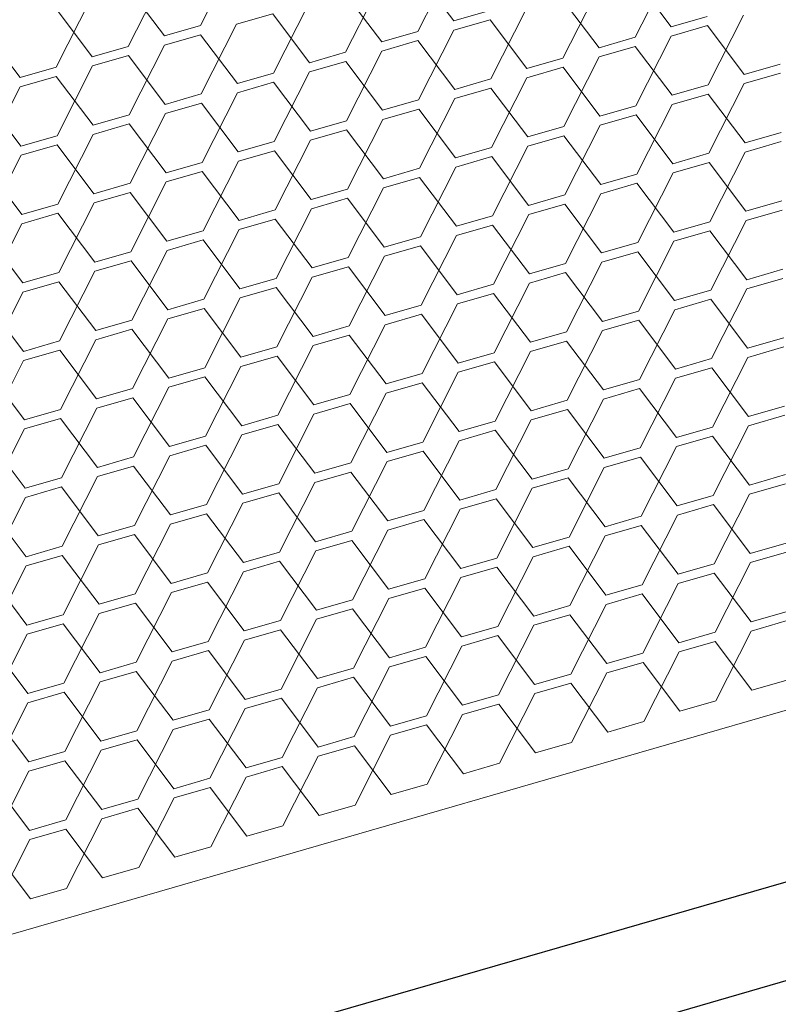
# Model space of a CAD drawing. Header units: millimetres. Extents: x 3925 to 5043, y -86 to 778.
# Tile 320 of 439: x 4968.68 to 4973.35, y 326.23 to 332.29. Entities that reach past the tile are written whole.
import ezdxf

# ---------------------------------------------------------------- set-up
doc = ezdxf.new("R2010")
doc.units = ezdxf.units.MM
doc.header["$LTSCALE"] = 46.255
doc.layers.add('H30K-DUST-FIDXF_CONTINUOUS_LINE', color=7, linetype='CONTINUOUS')
doc.layers.add('H30K-SPONGE-DXF_CONTINUOUS_LINE', color=7, linetype='CONTINUOUS')

msp = doc.modelspace()

# ---------------------------------------------------------------- linework, layer by layer
at = {"layer": 'H30K-DUST-FIDXF_CONTINUOUS_LINE', "color": 7, "linetype": 'Continuous', "lineweight": 0}
for p, q in [((5007.8034, 337.9865), (4944.5659, 319.7087)), ((4969.7946, 332.2541), (4970.0119, 332.6827)), ((4971.1313, 332.2179), (4971.3485, 332.6466)), ((4971.3531, 332.2821), (4971.1266, 332.5825)), ((4972.4679, 332.1818), (4972.6852, 332.6105)), ((4969.3508, 332.1258), (4969.5681, 332.5545)), ((4970.6875, 332.0897), (4970.9047, 332.5183)), ((4972.6898, 332.2459), (4972.4633, 332.5463)), ((4969.5727, 332.1899), (4969.3462, 332.4903)), ((4970.9094, 332.1538), (4970.6829, 332.4542)), ((4972.0241, 332.0535), (4972.2414, 332.4822)), ((4968.9071, 331.9975), (4969.1243, 332.4262)), ((4970.2437, 331.9614), (4970.461, 332.3901)), ((4972.246, 332.1177), (4972.0195, 332.4181)), ((4969.1289, 332.0617), (4968.9024, 332.3621)), ((4970.2391, 332.3259), (4970.0172, 332.2618)), ((4970.4656, 332.0255), (4970.2391, 332.3259)), ((4971.3531, 332.2821), (4971.575, 332.3462)), ((4971.5804, 331.9253), (4971.7976, 332.3539)), ((4969.7999, 331.8331), (4970.0172, 332.2618)), ((4971.5757, 332.2898), (4971.3539, 332.2257)), ((4971.8022, 331.9894), (4971.5757, 332.2898)), ((4972.6898, 332.2459), (4972.9117, 332.3101)), ((4972.917, 331.8891), (4973.1343, 332.3178)), ((4968.6852, 331.9334), (4968.4587, 332.2338)), ((4969.5727, 332.1899), (4969.7946, 332.2541)), ((4970.9094, 332.1538), (4971.1313, 332.2179)), ((4971.1366, 331.797), (4971.3539, 332.2257)), ((4972.9124, 332.2537), (4972.6905, 332.1895)), ((4973.1389, 331.9533), (4972.9124, 332.2537)), ((4969.7953, 332.1977), (4969.5734, 332.1335)), ((4970.0218, 331.8973), (4969.7953, 332.1977)), ((4971.132, 332.1615), (4970.9101, 332.0974)), ((4971.3585, 331.8611), (4971.132, 332.1615)), ((4972.246, 332.1177), (4972.4679, 332.1818)), ((4972.4732, 331.7609), (4972.6905, 332.1895)), ((4969.1289, 332.0617), (4969.3508, 332.1258)), ((4969.3562, 331.7049), (4969.5734, 332.1335)), ((4970.4656, 332.0255), (4970.6875, 332.0897)), ((4970.6928, 331.6687), (4970.9101, 332.0974)), ((4972.4686, 332.1254), (4972.2467, 332.0613)), ((4972.6951, 331.825), (4972.4686, 332.1254)), ((4969.3515, 332.0694), (4969.1297, 332.0053)), ((4969.578, 331.769), (4969.3515, 332.0694)), ((4970.6882, 332.0333), (4970.4663, 331.9691)), ((4970.9147, 331.7329), (4970.6882, 332.0333)), ((4971.8022, 331.9894), (4972.0241, 332.0535)), ((4972.0295, 331.6326), (4972.2467, 332.0613)), ((4973.1389, 331.9533), (4973.3608, 332.0174)), ((4968.6852, 331.9334), (4968.9071, 331.9975)), ((4968.9124, 331.5766), (4969.1297, 332.0053)), ((4970.0218, 331.8973), (4970.2437, 331.9614)), ((4970.249, 331.5405), (4970.4663, 331.9691)), ((4972.0248, 331.9971), (4971.803, 331.933)), ((4972.2513, 331.6967), (4972.0248, 331.9971)), ((4973.3615, 331.961), (4973.1396, 331.8969)), ((4968.9078, 331.9411), (4968.6859, 331.877)), ((4969.1343, 331.6407), (4968.9078, 331.9411)), ((4970.2444, 331.905), (4970.0225, 331.8409)), ((4970.4709, 331.6046), (4970.2444, 331.905)), ((4971.3585, 331.8611), (4971.5804, 331.9253)), ((4971.5857, 331.5043), (4971.803, 331.933)), ((4972.9223, 331.4682), (4973.1396, 331.8969)), ((4968.4686, 331.4483), (4968.6859, 331.877)), ((4969.8053, 331.4122), (4970.0225, 331.8409)), ((4971.5811, 331.8689), (4971.3592, 331.8047)), ((4971.8076, 331.5685), (4971.5811, 331.8689)), ((4972.6951, 331.825), (4972.917, 331.8891)), ((4968.6905, 331.5125), (4968.464, 331.8129)), ((4969.578, 331.769), (4969.7999, 331.8331)), ((4969.8006, 331.7767), (4969.5788, 331.7126)), ((4970.0272, 331.4763), (4969.8006, 331.7767)), ((4970.9147, 331.7329), (4971.1366, 331.797)), ((4971.1419, 331.3761), (4971.3592, 331.8047)), ((4972.9177, 331.8327), (4972.6958, 331.7686)), ((4973.1442, 331.5323), (4972.9177, 331.8327)), ((4971.1373, 331.7406), (4970.9154, 331.6765)), ((4971.3638, 331.4402), (4971.1373, 331.7406)), ((4972.2513, 331.6967), (4972.4732, 331.7609)), ((4972.4786, 331.3399), (4972.6958, 331.7686)), ((4969.1343, 331.6407), (4969.3562, 331.7049)), ((4969.3615, 331.2839), (4969.5788, 331.7126)), ((4970.4709, 331.6046), (4970.6928, 331.6687)), ((4970.6981, 331.2478), (4970.9154, 331.6765)), ((4972.4739, 331.7045), (4972.2521, 331.6403)), ((4972.7004, 331.4041), (4972.4739, 331.7045)), ((4969.3569, 331.6485), (4969.135, 331.5843)), ((4969.5834, 331.3481), (4969.3569, 331.6485)), ((4970.6935, 331.6123), (4970.4716, 331.5482)), ((4970.92, 331.3119), (4970.6935, 331.6123)), ((4971.8076, 331.5685), (4972.0295, 331.6326)), ((4972.0348, 331.2117), (4972.2521, 331.6403)), ((4973.1442, 331.5323), (4973.3661, 331.5965)), ((4968.6905, 331.5125), (4968.9124, 331.5766)), ((4968.9177, 331.1557), (4969.135, 331.5843)), ((4970.0272, 331.4763), (4970.249, 331.5405)), ((4970.2544, 331.1195), (4970.4716, 331.5482)), ((4972.0302, 331.5762), (4971.8083, 331.5121)), ((4972.2567, 331.2758), (4972.0302, 331.5762)), ((4973.3668, 331.5401), (4973.1449, 331.4759)), ((4968.9131, 331.5202), (4968.6912, 331.4561)), ((4969.1396, 331.2198), (4968.9131, 331.5202)), ((4970.2498, 331.4841), (4970.0279, 331.4199)), ((4970.4763, 331.1837), (4970.2498, 331.4841)), ((4971.3638, 331.4402), (4971.5857, 331.5043)), ((4971.591, 331.0834), (4971.8083, 331.5121)), ((4972.9277, 331.0473), (4973.1449, 331.4759)), ((4968.4739, 331.0274), (4968.6912, 331.4561)), ((4969.5834, 331.3481), (4969.8053, 331.4122)), ((4969.8106, 330.9913), (4970.0279, 331.4199)), ((4971.5864, 331.4479), (4971.3645, 331.3838)), ((4971.8129, 331.1475), (4971.5864, 331.4479)), ((4972.7004, 331.4041), (4972.9223, 331.4682)), ((4972.923, 331.4118), (4972.7012, 331.3477)), ((4973.1495, 331.1114), (4972.923, 331.4118)), ((4968.6958, 331.0915), (4968.4693, 331.3919)), ((4969.806, 331.3558), (4969.5841, 331.2917)), ((4970.0325, 331.0554), (4969.806, 331.3558)), ((4970.92, 331.3119), (4971.1419, 331.3761)), ((4971.1472, 330.9551), (4971.3645, 331.3838)), ((4969.3668, 330.863), (4969.5841, 331.2917)), ((4971.1426, 331.3197), (4970.9207, 331.2555)), ((4971.3691, 331.0193), (4971.1426, 331.3197)), ((4972.2567, 331.2758), (4972.4786, 331.3399)), ((4972.4839, 330.919), (4972.7012, 331.3477)), ((4969.1396, 331.2198), (4969.3615, 331.2839)), ((4970.4763, 331.1837), (4970.6981, 331.2478)), ((4970.7035, 330.8269), (4970.9207, 331.2555)), ((4972.4793, 331.2835), (4972.2574, 331.2194)), ((4972.7058, 330.9831), (4972.4793, 331.2835)), ((4969.3622, 331.2275), (4969.1403, 331.1634)), ((4969.5887, 330.9271), (4969.3622, 331.2275)), ((4970.6989, 331.1914), (4970.477, 331.1273)), ((4970.9254, 330.891), (4970.6989, 331.1914)), ((4971.8129, 331.1475), (4972.0348, 331.2117)), ((4972.0401, 330.7907), (4972.2574, 331.2194)), ((4973.1495, 331.1114), (4973.3714, 331.1755)), ((4968.6958, 331.0915), (4968.9177, 331.1557)), ((4968.9231, 330.7347), (4969.1403, 331.1634)), ((4970.0325, 331.0554), (4970.2544, 331.1195)), ((4970.2597, 330.6986), (4970.477, 331.1273)), ((4972.0355, 331.1553), (4971.8136, 331.0911)), ((4972.262, 330.8549), (4972.0355, 331.1553)), ((4973.3721, 331.1191), (4973.1503, 331.055)), ((4968.9184, 331.0993), (4968.6966, 331.0351)), ((4969.1449, 330.7989), (4968.9184, 331.0993)), ((4970.2551, 331.0631), (4970.0332, 330.999)), ((4970.4816, 330.7627), (4970.2551, 331.0631)), ((4971.3691, 331.0193), (4971.591, 331.0834)), ((4971.5963, 330.6625), (4971.8136, 331.0911)), ((4972.933, 330.6263), (4973.1503, 331.055)), ((4968.4793, 330.6065), (4968.6966, 331.0351)), ((4969.5887, 330.9271), (4969.8106, 330.9913)), ((4969.8159, 330.5703), (4970.0332, 330.999)), ((4971.5917, 331.027), (4971.3698, 330.9629)), ((4971.8182, 330.7266), (4971.5917, 331.027)), ((4972.7058, 330.9831), (4972.9277, 331.0473)), ((4972.9284, 330.9909), (4972.7065, 330.9267)), ((4973.1549, 330.6905), (4972.9284, 330.9909)), ((4968.7012, 330.6706), (4968.4747, 330.971)), ((4969.8113, 330.9349), (4969.5894, 330.8707)), ((4970.0378, 330.6345), (4969.8113, 330.9349)), ((4970.9254, 330.891), (4971.1472, 330.9551)), ((4971.1526, 330.5342), (4971.3698, 330.9629)), ((4972.4892, 330.4981), (4972.7065, 330.9267)), ((4969.3722, 330.4421), (4969.5894, 330.8707)), ((4971.148, 330.8987), (4970.9261, 330.8346)), ((4971.3745, 330.5983), (4971.148, 330.8987)), ((4972.262, 330.8549), (4972.4839, 330.919)), ((4969.1449, 330.7989), (4969.3668, 330.863)), ((4969.3675, 330.8066), (4969.1457, 330.7425)), ((4969.594, 330.5062), (4969.3675, 330.8066)), ((4970.4816, 330.7627), (4970.7035, 330.8269)), ((4970.7088, 330.4059), (4970.9261, 330.8346)), ((4972.4846, 330.8626), (4972.2627, 330.7985)), ((4972.7111, 330.5622), (4972.4846, 330.8626)), ((4970.7042, 330.7705), (4970.4823, 330.7063)), ((4970.9307, 330.4701), (4970.7042, 330.7705)), ((4971.8182, 330.7266), (4972.0401, 330.7907)), ((4972.0454, 330.3698), (4972.2627, 330.7985)), ((4973.1549, 330.6905), (4973.3768, 330.7546)), ((4968.7012, 330.6706), (4968.9231, 330.7347)), ((4968.9284, 330.3138), (4969.1457, 330.7425)), ((4970.0378, 330.6345), (4970.2597, 330.6986)), ((4970.265, 330.2777), (4970.4823, 330.7063)), ((4972.0408, 330.7343), (4971.8189, 330.6702)), ((4972.2673, 330.4339), (4972.0408, 330.7343)), ((4973.3775, 330.6982), (4973.1556, 330.6341)), ((4968.9238, 330.6783), (4968.7019, 330.6142)), ((4969.1503, 330.3779), (4968.9238, 330.6783)), ((4970.2604, 330.6422), (4970.0385, 330.5781)), ((4970.4869, 330.3418), (4970.2604, 330.6422)), ((4971.3745, 330.5983), (4971.5963, 330.6625)), ((4971.6017, 330.2415), (4971.8189, 330.6702)), ((4972.7111, 330.5622), (4972.933, 330.6263)), ((4972.9383, 330.2054), (4973.1556, 330.6341)), ((4968.4846, 330.1855), (4968.7019, 330.6142)), ((4969.594, 330.5062), (4969.8159, 330.5703)), ((4969.8213, 330.1494), (4970.0385, 330.5781)), ((4971.5971, 330.6061), (4971.3752, 330.5419)), ((4971.8236, 330.3057), (4971.5971, 330.6061)), ((4972.9337, 330.5699), (4972.7118, 330.5058)), ((4973.1602, 330.2695), (4972.9337, 330.5699)), ((4968.7065, 330.2497), (4968.48, 330.5501)), ((4969.8166, 330.5139), (4969.5948, 330.4498)), ((4970.0431, 330.2135), (4969.8166, 330.5139)), ((4970.9307, 330.4701), (4971.1526, 330.5342)), ((4971.1579, 330.1133), (4971.3752, 330.5419)), ((4972.4946, 330.0771), (4972.7118, 330.5058)), ((4969.1503, 330.3779), (4969.3722, 330.4421)), ((4969.3775, 330.0211), (4969.5948, 330.4498)), ((4971.1533, 330.4778), (4970.9314, 330.4137)), ((4971.3798, 330.1774), (4971.1533, 330.4778)), ((4972.2673, 330.4339), (4972.4892, 330.4981)), ((4972.4899, 330.4417), (4972.2681, 330.3775)), ((4972.7164, 330.1413), (4972.4899, 330.4417)), ((4969.3729, 330.3857), (4969.151, 330.3215)), ((4969.5994, 330.0853), (4969.3729, 330.3857)), ((4970.4869, 330.3418), (4970.7088, 330.4059)), ((4970.7141, 329.985), (4970.9314, 330.4137)), ((4968.9337, 329.8929), (4969.151, 330.3215)), ((4970.7095, 330.3495), (4970.4876, 330.2854)), ((4970.936, 330.0491), (4970.7095, 330.3495)), ((4971.8236, 330.3057), (4972.0454, 330.3698)), ((4972.0508, 329.9489), (4972.2681, 330.3775)), ((4973.1602, 330.2695), (4973.3821, 330.3337)), ((4968.7065, 330.2497), (4968.9284, 330.3138)), ((4970.0431, 330.2135), (4970.265, 330.2777)), ((4970.2704, 329.8567), (4970.4876, 330.2854)), ((4972.0462, 330.3134), (4971.8243, 330.2493)), ((4972.2727, 330.013), (4972.0462, 330.3134)), ((4973.3828, 330.2773), (4973.1609, 330.2131)), ((4968.9291, 330.2574), (4968.7072, 330.1933)), ((4969.1556, 329.957), (4968.9291, 330.2574)), ((4970.2657, 330.2213), (4970.0439, 330.1571)), ((4970.4922, 329.9209), (4970.2657, 330.2213)), ((4971.3798, 330.1774), (4971.6017, 330.2415)), ((4971.607, 329.8206), (4971.8243, 330.2493)), ((4972.7164, 330.1413), (4972.9383, 330.2054)), ((4972.9437, 329.7845), (4973.1609, 330.2131)), ((4968.4899, 329.7646), (4968.7072, 330.1933)), ((4969.5994, 330.0853), (4969.8213, 330.1494)), ((4969.8266, 329.7285), (4970.0439, 330.1571)), ((4971.6024, 330.1851), (4971.3805, 330.121)), ((4971.8289, 329.8847), (4971.6024, 330.1851)), ((4972.939, 330.149), (4972.7172, 330.0849)), ((4973.1655, 329.8486), (4972.939, 330.149)), ((4968.7118, 329.8287), (4968.4853, 330.1291)), ((4969.822, 330.093), (4969.6001, 330.0289)), ((4970.0485, 329.7926), (4969.822, 330.093)), ((4970.936, 330.0491), (4971.1579, 330.1133)), ((4971.1632, 329.6923), (4971.3805, 330.121)), ((4972.4999, 329.6562), (4972.7172, 330.0849)), ((4969.1556, 329.957), (4969.3775, 330.0211)), ((4969.3828, 329.6002), (4969.6001, 330.0289)), ((4971.1586, 330.0569), (4970.9367, 329.9928)), ((4971.3851, 329.7565), (4971.1586, 330.0569)), ((4972.2727, 330.013), (4972.4946, 330.0771)), ((4972.4953, 330.0207), (4972.2734, 329.9566)), ((4972.7218, 329.7203), (4972.4953, 330.0207)), ((4969.3782, 329.9648), (4969.1563, 329.9006)), ((4969.6047, 329.6643), (4969.3782, 329.9648)), ((4970.4922, 329.9209), (4970.7141, 329.985)), ((4970.7195, 329.5641), (4970.9367, 329.9928)), ((4968.939, 329.4719), (4969.1563, 329.9006)), ((4970.7148, 329.9286), (4970.493, 329.8645)), ((4970.9414, 329.6282), (4970.7148, 329.9286)), ((4971.8289, 329.8847), (4972.0508, 329.9489)), ((4972.0561, 329.5279), (4972.2734, 329.9566)), ((4973.1655, 329.8486), (4973.3874, 329.9127)), ((4968.7118, 329.8287), (4968.9337, 329.8929)), ((4968.9344, 329.8365), (4968.7125, 329.7724)), ((4969.1609, 329.5361), (4968.9344, 329.8365)), ((4970.0485, 329.7926), (4970.2704, 329.8567)), ((4970.2757, 329.4358), (4970.493, 329.8645)), ((4972.0515, 329.8925), (4971.8296, 329.8284)), ((4972.278, 329.5921), (4972.0515, 329.8925)), ((4973.3881, 329.8564), (4973.1663, 329.7922)), ((4970.2711, 329.8004), (4970.0492, 329.7362)), ((4970.4976, 329.4999), (4970.2711, 329.8004)), ((4971.3851, 329.7565), (4971.607, 329.8206)), ((4971.6123, 329.3997), (4971.8296, 329.8284)), ((4972.7218, 329.7203), (4972.9437, 329.7845)), ((4972.949, 329.3635), (4973.1663, 329.7922)), ((4968.4953, 329.3437), (4968.7125, 329.7724)), ((4969.6047, 329.6643), (4969.8266, 329.7285)), ((4969.8319, 329.3076), (4970.0492, 329.7362)), ((4971.6077, 329.7642), (4971.3858, 329.7001)), ((4971.8342, 329.4638), (4971.6077, 329.7642)), ((4972.9444, 329.7281), (4972.7225, 329.664)), ((4973.1709, 329.4277), (4972.9444, 329.7281)), ((4968.7172, 329.4078), (4968.4907, 329.7082)), ((4969.8273, 329.6721), (4969.6054, 329.608)), ((4970.0538, 329.3717), (4969.8273, 329.6721)), ((4970.9414, 329.6282), (4971.1632, 329.6923)), ((4971.1686, 329.2714), (4971.3858, 329.7001)), ((4972.278, 329.5921), (4972.4999, 329.6562)), ((4972.5052, 329.2353), (4972.7225, 329.664)), ((4969.1609, 329.5361), (4969.3828, 329.6002)), ((4969.3881, 329.1793), (4969.6054, 329.608)), ((4971.164, 329.636), (4970.9421, 329.5718)), ((4971.3905, 329.3355), (4971.164, 329.636)), ((4972.5006, 329.5998), (4972.2787, 329.5357)), ((4972.7271, 329.2994), (4972.5006, 329.5998)), ((4969.3835, 329.5438), (4969.1616, 329.4797)), ((4969.61, 329.2434), (4969.3835, 329.5438)), ((4970.4976, 329.4999), (4970.7195, 329.5641)), ((4970.7248, 329.1432), (4970.9421, 329.5718)), ((4972.0614, 329.107), (4972.2787, 329.5357)), ((4968.9444, 329.051), (4969.1616, 329.4797)), ((4970.7202, 329.5077), (4970.4983, 329.4436)), ((4970.9467, 329.2073), (4970.7202, 329.5077)), ((4971.8342, 329.4638), (4972.0561, 329.5279)), ((4973.1709, 329.4277), (4973.3928, 329.4918)), ((4968.7172, 329.4078), (4968.939, 329.4719)), ((4968.9398, 329.4156), (4968.7179, 329.3514)), ((4969.1663, 329.1152), (4968.9398, 329.4156)), ((4970.0538, 329.3717), (4970.2757, 329.4358)), ((4970.281, 329.0149), (4970.4983, 329.4436)), ((4972.0568, 329.4716), (4971.8349, 329.4074)), ((4972.2833, 329.1712), (4972.0568, 329.4716)), ((4973.3935, 329.4354), (4973.1716, 329.3713)), ((4970.2764, 329.3794), (4970.0545, 329.3153)), ((4970.5029, 329.079), (4970.2764, 329.3794)), ((4971.3905, 329.3355), (4971.6123, 329.3997)), ((4971.6177, 328.9788), (4971.8349, 329.4074)), ((4972.7271, 329.2994), (4972.949, 329.3635)), ((4972.9543, 328.9426), (4973.1716, 329.3713)), ((4968.5006, 328.9228), (4968.7179, 329.3514)), ((4969.61, 329.2434), (4969.8319, 329.3076)), ((4969.8373, 328.8866), (4970.0545, 329.3153)), ((4971.6131, 329.3433), (4971.3912, 329.2792)), ((4971.8396, 329.0429), (4971.6131, 329.3433)), ((4972.9497, 329.3072), (4972.7278, 329.243)), ((4973.1762, 329.0068), (4972.9497, 329.3072)), ((4968.7225, 328.9869), (4968.496, 329.2873)), ((4969.8326, 329.2512), (4969.6107, 329.187)), ((4970.0591, 328.9508), (4969.8326, 329.2512)), ((4970.9467, 329.2073), (4971.1686, 329.2714)), ((4971.1739, 328.8505), (4971.3912, 329.2792)), ((4972.2833, 329.1712), (4972.5052, 329.2353)), ((4972.5105, 328.8144), (4972.7278, 329.243)), ((4969.1663, 329.1152), (4969.3881, 329.1793)), ((4969.3935, 328.7584), (4969.6107, 329.187)), ((4971.1693, 329.215), (4970.9474, 329.1509)), ((4971.3958, 328.9146), (4971.1693, 329.215)), ((4972.5059, 329.1789), (4972.284, 329.1148)), ((4972.7324, 328.8785), (4972.5059, 329.1789)), ((4969.3889, 329.1229), (4969.167, 329.0588)), ((4969.6154, 328.8225), (4969.3889, 329.1229)), ((4970.5029, 329.079), (4970.7248, 329.1432)), ((4970.7301, 328.7222), (4970.9474, 329.1509)), ((4972.0668, 328.6861), (4972.284, 329.1148)), ((4968.7225, 328.9869), (4968.9444, 329.051)), ((4968.9497, 328.6301), (4969.167, 329.0588)), ((4970.7255, 329.0868), (4970.5036, 329.0226)), ((4970.952, 328.7864), (4970.7255, 329.0868)), ((4971.8396, 329.0429), (4972.0614, 329.107)), ((4972.0622, 329.0506), (4971.8403, 328.9865)), ((4972.2887, 328.7502), (4972.0622, 329.0506)), ((4973.1762, 329.0068), (4973.3981, 329.0709)), ((4968.9451, 328.9946), (4968.7232, 328.9305)), ((4969.1716, 328.6942), (4968.9451, 328.9946)), ((4970.0591, 328.9508), (4970.281, 329.0149)), ((4970.2864, 328.594), (4970.5036, 329.0226)), ((4973.3988, 329.0145), (4973.1769, 328.9504)), ((4968.5059, 328.5018), (4968.7232, 328.9305)), ((4970.2817, 328.9585), (4970.0599, 328.8944)), ((4970.5082, 328.6581), (4970.2817, 328.9585)), ((4971.3958, 328.9146), (4971.6177, 328.9788)), ((4971.623, 328.5578), (4971.8403, 328.9865)), ((4972.7324, 328.8785), (4972.9543, 328.9426)), ((4972.9596, 328.5217), (4973.1769, 328.9504)), ((4969.6154, 328.8225), (4969.8373, 328.8866)), ((4969.8426, 328.4657), (4970.0599, 328.8944)), ((4971.6184, 328.9224), (4971.3965, 328.8582)), ((4971.8449, 328.622), (4971.6184, 328.9224)), ((4972.955, 328.8862), (4972.7331, 328.8221)), ((4973.1815, 328.5858), (4972.955, 328.8862)), ((4968.7278, 328.566), (4968.5013, 328.8664)), ((4969.838, 328.8302), (4969.6161, 328.7661)), ((4970.0645, 328.5298), (4969.838, 328.8302)), ((4970.952, 328.7864), (4971.1739, 328.8505)), ((4971.1792, 328.4296), (4971.3965, 328.8582)), ((4972.2887, 328.7502), (4972.5105, 328.8144)), ((4972.5159, 328.3934), (4972.7331, 328.8221)), ((4969.1716, 328.6942), (4969.3935, 328.7584)), ((4969.3988, 328.3374), (4969.6161, 328.7661)), ((4971.1746, 328.7941), (4970.9527, 328.73)), ((4971.4011, 328.4937), (4971.1746, 328.7941)), ((4972.5113, 328.758), (4972.2894, 328.6938)), ((4972.7378, 328.4576), (4972.5113, 328.758)), ((4969.3942, 328.702), (4969.1723, 328.6378)), ((4969.6207, 328.4016), (4969.3942, 328.702)), ((4970.5082, 328.6581), (4970.7301, 328.7222)), ((4970.7355, 328.3013), (4970.9527, 328.73)), ((4971.8449, 328.622), (4972.0668, 328.6861)), ((4972.0721, 328.2652), (4972.2894, 328.6938)), ((4968.7278, 328.566), (4968.9497, 328.6301)), ((4968.955, 328.2092), (4969.1723, 328.6378)), ((4970.7308, 328.6658), (4970.509, 328.6017)), ((4970.9573, 328.3654), (4970.7308, 328.6658)), ((4972.0675, 328.6297), (4971.8456, 328.5656)), ((4972.294, 328.3293), (4972.0675, 328.6297)), ((4973.1815, 328.5858), (4973.4034, 328.65)), ((4968.9504, 328.5737), (4968.7285, 328.5096)), ((4969.1769, 328.2733), (4968.9504, 328.5737)), ((4970.0645, 328.5298), (4970.2864, 328.594)), ((4970.2917, 328.173), (4970.509, 328.6017)), ((4971.6283, 328.1369), (4971.8456, 328.5656)), ((4973.4041, 328.5936), (4973.1822, 328.5294)), ((4968.5113, 328.0809), (4968.7285, 328.5096)), ((4970.2871, 328.5376), (4970.0652, 328.4734)), ((4970.5136, 328.2372), (4970.2871, 328.5376)), ((4971.4011, 328.4937), (4971.623, 328.5578)), ((4972.7378, 328.4576), (4972.9596, 328.5217)), ((4972.965, 328.1008), (4973.1822, 328.5294)), ((4968.7332, 328.145), (4968.5067, 328.4454)), ((4969.6207, 328.4016), (4969.8426, 328.4657)), ((4969.8479, 328.0448), (4970.0652, 328.4734)), ((4971.6237, 328.5014), (4971.4018, 328.4373)), ((4971.8502, 328.201), (4971.6237, 328.5014)), ((4972.9604, 328.4653), (4972.7385, 328.4012)), ((4973.1869, 328.1649), (4972.9604, 328.4653)), ((4969.8433, 328.4093), (4969.6214, 328.3452)), ((4970.0698, 328.1089), (4969.8433, 328.4093)), ((4970.9573, 328.3654), (4971.1792, 328.4296)), ((4971.1846, 328.0086), (4971.4018, 328.4373)), ((4972.294, 328.3293), (4972.5159, 328.3934)), ((4972.5212, 327.9725), (4972.7385, 328.4012)), ((4969.1769, 328.2733), (4969.3988, 328.3374)), ((4969.4041, 327.9165), (4969.6214, 328.3452)), ((4971.1799, 328.3732), (4970.9581, 328.309)), ((4971.4064, 328.0728), (4971.1799, 328.3732)), ((4972.5166, 328.337), (4972.2947, 328.2729)), ((4972.7431, 328.0366), (4972.5166, 328.337)), ((4969.3995, 328.281), (4969.1776, 328.2169)), ((4969.626, 327.9806), (4969.3995, 328.281)), ((4970.5136, 328.2372), (4970.7355, 328.3013)), ((4970.7408, 327.8804), (4970.9581, 328.309)), ((4971.8502, 328.201), (4972.0721, 328.2652)), ((4972.0774, 327.8442), (4972.2947, 328.2729)), ((4968.7332, 328.145), (4968.955, 328.2092)), ((4968.9604, 327.7882), (4969.1776, 328.2169)), ((4970.7362, 328.2449), (4970.5143, 328.1808)), ((4970.9627, 327.9445), (4970.7362, 328.2449)), ((4972.0728, 328.2088), (4971.8509, 328.1446)), ((4972.2993, 327.9084), (4972.0728, 328.2088)), ((4973.1869, 328.1649), (4973.4088, 328.229)), ((4968.9558, 328.1528), (4968.7339, 328.0886)), ((4969.1823, 327.8524), (4968.9558, 328.1528)), ((4970.0698, 328.1089), (4970.2917, 328.173)), ((4970.297, 327.7521), (4970.5143, 328.1808)), ((4971.6337, 327.716), (4971.8509, 328.1446)), ((4968.5166, 327.66), (4968.7339, 328.0886)), ((4970.2924, 328.1166), (4970.0705, 328.0525)), ((4970.5189, 327.8162), (4970.2924, 328.1166)), ((4971.4064, 328.0728), (4971.6283, 328.1369)), ((4971.629, 328.0805), (4971.4072, 328.0164)), ((4971.8556, 327.7801), (4971.629, 328.0805)), ((4972.7431, 328.0366), (4972.965, 328.1008)), ((4968.7385, 327.7241), (4968.512, 328.0245)), ((4969.626, 327.9806), (4969.8479, 328.0448)), ((4969.8532, 327.6238), (4970.0705, 328.0525)), ((4969.8486, 327.9884), (4969.6267, 327.9242)), ((4970.0751, 327.688), (4969.8486, 327.9884)), ((4970.9627, 327.9445), (4971.1846, 328.0086)), ((4971.1899, 327.5877), (4971.4072, 328.0164)), ((4972.2993, 327.9084), (4972.5212, 327.9725)), ((4969.1823, 327.8524), (4969.4041, 327.9165)), ((4969.4095, 327.4956), (4969.6267, 327.9242)), ((4971.1853, 327.9522), (4970.9634, 327.8881)), ((4971.4118, 327.6518), (4971.1853, 327.9522)), ((4969.4049, 327.8601), (4969.183, 327.796)), ((4969.6314, 327.5597), (4969.4049, 327.8601)), ((4970.5189, 327.8162), (4970.7408, 327.8804)), ((4970.7461, 327.4594), (4970.9634, 327.8881)), ((4971.8556, 327.7801), (4972.0774, 327.8442)), ((4968.7385, 327.7241), (4968.9604, 327.7882)), ((4968.9657, 327.3673), (4969.183, 327.796)), ((4970.7415, 327.824), (4970.5196, 327.7598)), ((4970.968, 327.5236), (4970.7415, 327.824)), ((4968.9611, 327.7318), (4968.7392, 327.6677)), ((4969.1876, 327.4314), (4968.9611, 327.7318)), ((4970.0751, 327.688), (4970.297, 327.7521)), ((4970.3023, 327.3312), (4970.5196, 327.7598)), ((4968.5219, 327.239), (4968.7392, 327.6677)), ((4970.2977, 327.6957), (4970.0758, 327.6316)), ((4970.5242, 327.3953), (4970.2977, 327.6957)), ((4971.4118, 327.6518), (4971.6337, 327.716)), ((4968.7438, 327.3032), (4968.5173, 327.6036)), ((4969.6314, 327.5597), (4969.8532, 327.6238)), ((4969.8586, 327.2029), (4970.0758, 327.6316)), ((4969.854, 327.5674), (4969.6321, 327.5033)), ((4970.0805, 327.267), (4969.854, 327.5674)), ((4970.968, 327.5236), (4971.1899, 327.5877)), ((4969.1876, 327.4314), (4969.4095, 327.4956)), ((4969.4148, 327.0746), (4969.6321, 327.5033)), ((4969.4102, 327.4392), (4969.1883, 327.375)), ((4969.6367, 327.1388), (4969.4102, 327.4392)), ((4970.5242, 327.3953), (4970.7461, 327.4594)), ((4968.7438, 327.3032), (4968.9657, 327.3673)), ((4968.971, 326.9464), (4969.1883, 327.375)), ((4968.9664, 327.3109), (4968.7445, 327.2468)), ((4969.1929, 327.0105), (4968.9664, 327.3109)), ((4970.0805, 327.267), (4970.3023, 327.3312)), ((4968.5273, 326.8181), (4968.7445, 327.2468)), ((4968.7491, 326.8822), (4968.5226, 327.1826)), ((4969.6367, 327.1388), (4969.8586, 327.2029)), ((4969.1929, 327.0105), (4969.4148, 327.0746)), ((4968.7491, 326.8822), (4968.971, 326.9464))]:
    msp.add_line(p, q, dxfattribs=at)
at = {"layer": 'H30K-DUST-FIDXF_CONTINUOUS_LINE', "color": 7, "linetype": 'Continuous'}
msp.add_line((5008.9262, 337.2548), (4943.9227, 318.4666), dxfattribs=at)
at = {"layer": 'H30K-SPONGE-DXF_CONTINUOUS_LINE', "color": 7, "linetype": 'Continuous'}
msp.add_line((5009.3424, 336.7672), (4943.9748, 317.8737), dxfattribs=at)

doc.saveas('drawing.dxf')
